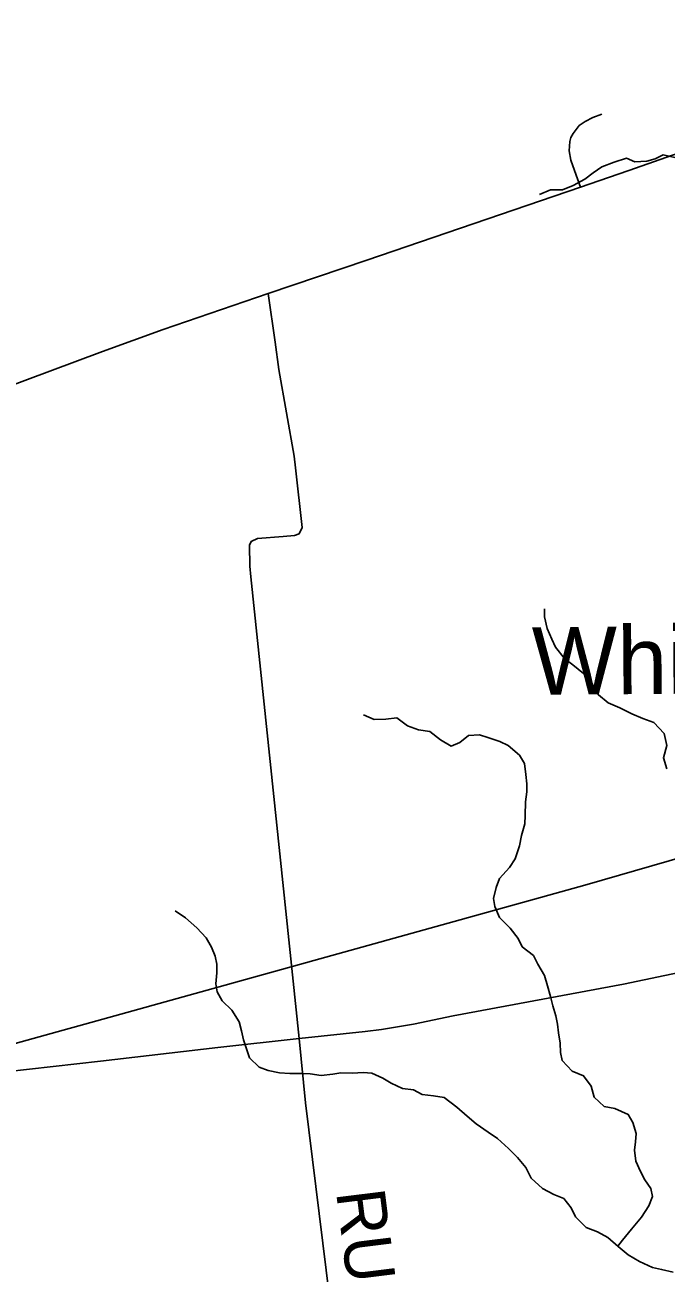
# Model space of a CAD drawing. Extents: x 114604 to 551442, y 316898 to 567001.
# Drawn here: x 154307 to 158267, y 498003 to 505711 of the extents above; entities that cross this region are included whole.
import ezdxf

# ---------------------------------------------------------------- set-up
doc = ezdxf.new("R2010")
doc.units = 0
for name, color, linetype in [('_CIVIL_CONSTRUCTION', 7, 'Continuous'), ('GE_P_Alignment_1000_Bearings', 7, 'Continuous'), ('GE_P_Alignment_1000_Cardinal_Points', 7, 'Continuous'), ('GE_P_Alignment_1000_Stations', 7, 'Continuous'), ('GE_P_Alignment_500_Bearings', 7, 'Continuous'), ('PM_P_Cells', 7, 'Continuous'), ('PM_P_Crosswalk', 7, 'Continuous')]:
    doc.layers.add(name, color=color, linetype=linetype)

msp = doc.modelspace()

# ---------------------------------------------------------------- linework, layer by layer
at = {"layer": 'GE_P_Alignment_1000_Bearings'}
msp.add_lwpolyline([(136398.8, 494453.1), (140952, 495722), (143976.1, 496545.1), (146763.6, 497315.9), (148694.2, 497837.6), (152375.8, 498902.9), (154825.9, 499582.3), (157766, 500399.1), (159849, 501000.3), (164489.1, 502309.7), (165642.2, 502633), (167084.2, 502994.6)], dxfattribs=at)
at = {"layer": 'GE_P_Alignment_1000_Cardinal_Points'}
for points in [[(157739.1, 504709.3), (157702.4, 504811.9), (157679.4, 504875.1), (157668.3, 504934.6), (157672.6, 504991.7), (157679.8, 505015.8), (157692.8, 505041.2), (157730.8, 505090.5), (157766.7, 505115.7), (157814.8, 505138.7), (157870.1, 505159.5)], [(156720.6, 493537.1), (156688.4, 493801), (156679.8, 493870.6), (156040.6, 499053.3), (156000.5, 499450.7), (155702.9, 502302.3), (155695.6, 502369.3), (155694.7, 502497.7), (155704.5, 502521.8), (155744.5, 502540.2), (155902.4, 502552.5), (155972.8, 502558), (156000.8, 502568.3), (156020.5, 502608.5), (155977.6, 502975.6), (155969.2, 503047.5), (155876.2, 503583), (155853, 503752), (155809.6, 504051.7)]]:
    msp.add_lwpolyline(points, dxfattribs=at)
at = {"layer": 'GE_P_Alignment_1000_Stations'}
for points in [[(158036.5, 504812.7), (158424.3, 504948.4), (158545.7, 504990.4), (158966.6, 505121.1), (159132.6, 505169.2), (159708.1, 505317.2), (159855.4, 505351.6), (160196.8, 505441.7), (160414.4, 505505.5), (160659.9, 505581.6), (161039.6, 505711.1)], [(150813.9, 502161.6), (151299.6, 502374.2), (152524.4, 502846.2), (152915.6, 502997.3), (154786.4, 503693.8), (155160.4, 503829.9), (155809.6, 504051.7), (156419.5, 504259.2), (157739.1, 504709.3), (158031.6, 504811), (158036.5, 504812.7)]]:
    msp.add_lwpolyline(points, dxfattribs=at)
at = {"layer": 'GE_P_Alignment_500_Bearings'}
msp.add_lwpolyline([(148926.9, 497892.2), (149394.9, 498021.8), (150177.7, 498239.9), (150398.9, 498300.9), (150821.1, 498421), (151195.4, 498525.5), (151781.3, 498668), (153468.6, 499139.7), (153569.3, 499166.1), (153635.1, 499178.9), (153749.3, 499196.1), (154773.8, 499311.9), (155499, 499395.4), (156000.5, 499450.7), (156407.6, 499493.9), (156510, 499508), (156706.7, 499540.9), (156952.3, 499591.2), (158003.1, 499786.3), (158602.5, 499913)], dxfattribs=at)
at = {"layer": 'PM_P_Cells'}
for points in [[(158321.6, 504892.4), (158249.6, 504908.3), (158199.7, 504884.1), (158147.8, 504870), (158073.8, 504865.8), (158021.8, 504887.8), (157945.9, 504863.6), (157870, 504835.4), (157816.1, 504797.2), (157766.2, 504759), (157692.4, 504718.8), (157626.5, 504692.6), (157552.5, 504692.4), (157484.6, 504664.2)], [(157516.6, 502106.1), (157516.7, 502056), (157532.8, 501984), (157561, 501917.9), (157583.1, 501867.9), (157639.2, 501797.9), (157691.3, 501759.9), (157757.4, 501706), (157809.5, 501646), (157849.6, 501574), (157909.7, 501524), (157981.7, 501494.1), (158055.8, 501456.2), (158123.8, 501428.3), (158191.8, 501402.4), (158255.9, 501334.5), (158272.1, 501260.4), (158250.3, 501184.2), (158272.4, 501116.1)], [(157968.1, 498169.6), (157997.3, 498206.9), (158053.1, 498273.1), (158114.9, 498347.3), (158160.7, 498417.5), (158182.6, 498475.7), (158172.5, 498525.7), (158136.4, 498579.7), (158108.3, 498629.8), (158080.1, 498693.8), (158072, 498761.9), (158077.8, 498814), (158081.7, 498864.1), (158061.6, 498932.2), (158033.5, 498982.2), (157951.5, 499020.1), (157885.5, 499032), (157823.4, 499089.9), (157805.2, 499158), (157757.1, 499222), (157687.1, 499249.9), (157625, 499315.9), (157614.9, 499365.9), (157612.7, 499422), (157602.6, 499486.1), (157596.5, 499540.1), (157586.3, 499592.2), (157568.2, 499654.3), (157554.1, 499710.3), (157533.9, 499776.4), (157515.8, 499840.5), (157475.7, 499910.5), (157447.6, 499964.5), (157377.5, 500018.4), (157353.4, 500068.5), (157303.3, 500132.5), (157239.2, 500198.4), (157209, 500266.5), (157200.9, 500316.5), (157216.7, 500384.7), (157238.6, 500438.8), (157300.4, 500507.1), (157334.3, 500561.2), (157362.1, 500641.4), (157373.9, 500705.6), (157393.7, 500777.7), (157397.6, 500829.8), (157399.4, 500913.9), (157407.3, 500974.1), (157407.1, 501024.2), (157401, 501082.2), (157392.9, 501150.3), (157360.8, 501202.3), (157292.7, 501260.3), (157240.6, 501286.2), (157166.6, 501310.1), (157114.6, 501326), (157046.7, 501321.9), (156992.8, 501279.7), (156938.9, 501257.5), (156874.8, 501295.4), (156808.8, 501347.4), (156738.8, 501357.2), (156670.8, 501383.1), (156604.7, 501431), (156536.7, 501422.9), (156464.8, 501420.7), (156398.8, 501450.6)], [(156136.1, 499222.4), (156068.1, 499234.3), (156016.1, 499236.2), (155944.2, 499236), (155880.2, 499239.9), (155810.2, 499253.7), (155754.2, 499273.6), (155694.1, 499331.6), (155678, 499381.6), (155657.9, 499443.7), (155643.8, 499499.7), (155629.6, 499553.8), (155585.5, 499625.8), (155525.4, 499683.8), (155495.3, 499739.8), (155487.2, 499789.8), (155493, 499858), (155492.9, 499910.1), (155482.8, 499960.1), (155458.7, 500016.1), (155426.6, 500074.2), (155368.5, 500134.1), (155298.4, 500196.1), (155234.3, 500240)], [(158311.6, 498009.2), (158239.6, 498025.1), (158183.6, 498037), (158103.5, 498074.9), (158033.5, 498114.8), (157971.4, 498166.7), (157907.3, 498222.7), (157843.3, 498256.6), (157773.2, 498284.5), (157707.1, 498350.5), (157681, 498406.5), (157634.9, 498462.5), (157572.9, 498488.4), (157502.8, 498524.3), (157434.7, 498588.3), (157400.6, 498654.3), (157348.5, 498716.3), (157294.4, 498772.3), (157226.3, 498834.2), (157168.2, 498872.2), (157094.2, 498924.1), (157038.1, 498972), (156974, 499028), (156895.9, 499087.9), (156829.9, 499097.8), (156760, 499105.6), (156707.9, 499133.6), (156639.9, 499143.4), (156569.9, 499175.3), (156517.9, 499207.3), (156449.9, 499237.2), (156395.9, 499241), (156329.9, 499236.9), (156258, 499238.7), (156208, 499230.6), (156136.1, 499222.4)]]:
    msp.add_lwpolyline(points, dxfattribs=at)

# ---------------------------------------------------------------- texts
at = {"layer": '_CIVIL_CONSTRUCTION'}
msp.add_text('White Sulphur', height=416.993, rotation=0.41217, dxfattribs=at).set_placement((157439.9, 501573.9))
at = {"layer": 'PM_P_Crosswalk'}
msp.add_text('RUSSELL', height=300, rotation=277.10339, dxfattribs=at).set_placement((156228.5, 498503.5))

doc.saveas('drawing.dxf')
